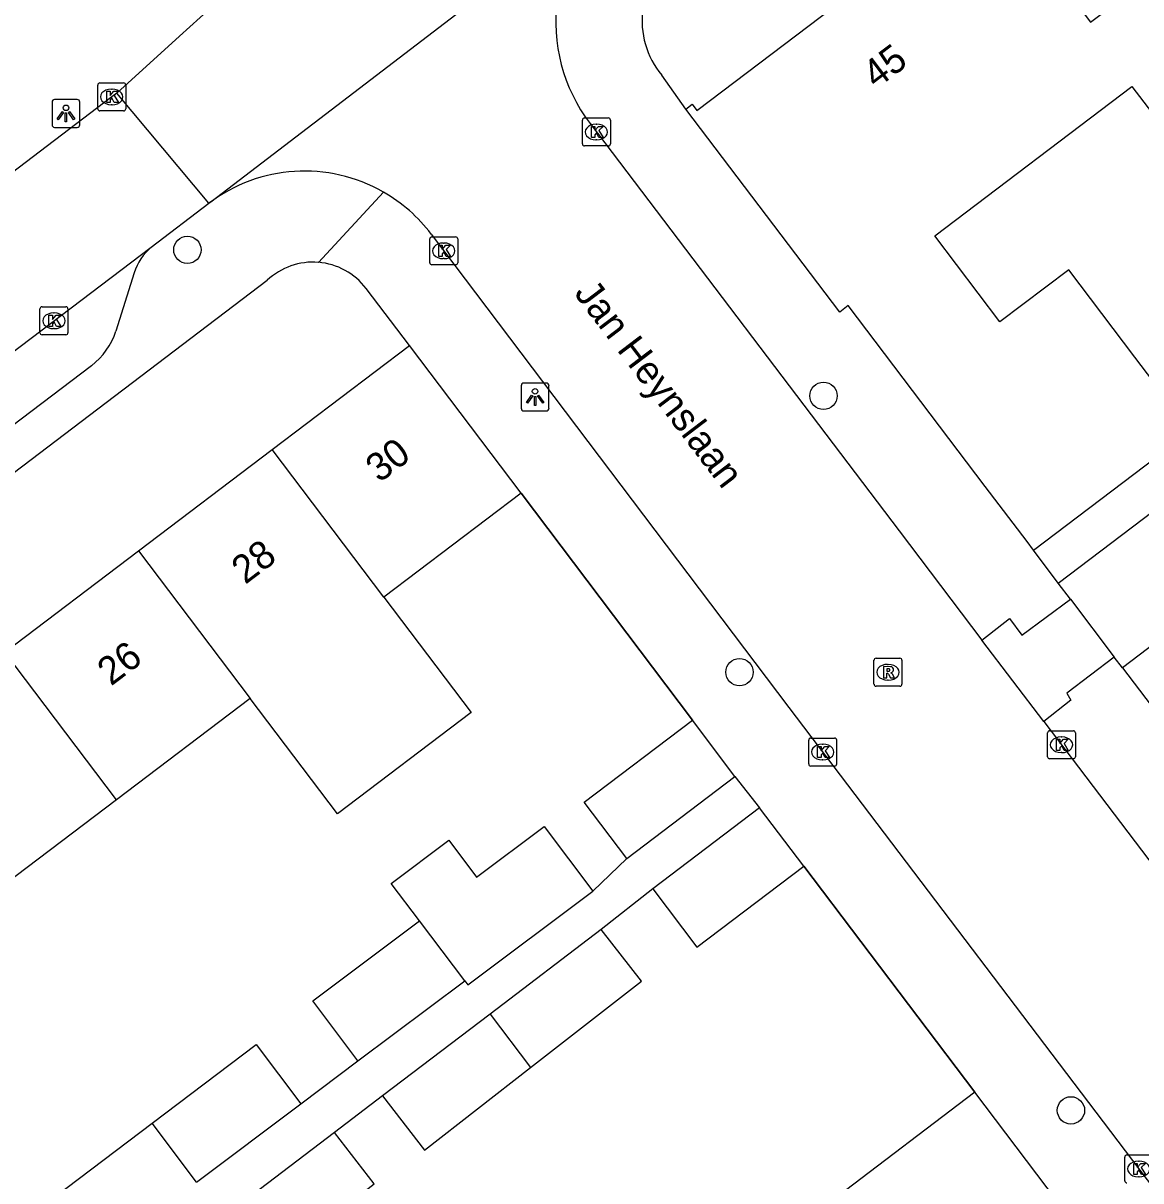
# Model space of a CAD drawing. Extents: x 160037 to 160839, y 385326 to 386441.
# Drawn here: x 160317.7 to 160357.7, y 385893.36 to 385934.78 of the extents above; entities that cross this region are included whole.
import ezdxf

# ---------------------------------------------------------------- set-up
doc = ezdxf.new("R2010")
doc.units = 0
for name, color, linetype in [('IMGEO_Boom', 7, 'Continuous'), ('IMGEO_Kolk', 7, 'Continuous'), ('IMGEO_Lichtpunt', 7, 'Continuous'), ('IMGEO_Muur', 7, 'Continuous'), ('IMGEO_Openbare_ruimte_label', 7, 'Continuous'), ('IMGEO_Pand', 7, 'Continuous'), ('IMGEO_Pand_nummerreeks', 7, 'Continuous'), ('IMGEO_Rijbaan_lokaal_open', 7, 'Continuous'), ('IMGEO_Rioolput', 7, 'Continuous'), ('IMGEO_Voetpad_open', 7, 'Continuous')]:
    doc.layers.add(name, color=color, linetype=linetype)

msp = doc.modelspace()

# ---------------------------------------------------------------- linework, layer by layer
at = {"layer": 'IMGEO_Boom'}
for centre in [(160323.578, 385926.671), (160346.343, 385921.446), (160343.34, 385911.56), (160355.2, 385895.887)]:
    msp.add_circle(centre, 0.489, dxfattribs=at)
at = {"layer": 'IMGEO_Kolk'}
for p, q in [((160320.446, 385932.639), (160321.298, 385932.639)), ((160320.371, 385931.713), (160320.371, 385932.565)), ((160320.859, 385932.419), (160320.884, 385932.419)), ((160321.372, 385932.565), (160321.372, 385931.713)), ((160320.882, 385931.859), (160320.857, 385931.859)), ((160321.298, 385931.639), (160320.446, 385931.639)), ((160337.791, 385931.385), (160338.643, 385931.385)), ((160337.716, 385930.459), (160337.716, 385931.311)), ((160338.204, 385931.165), (160338.229, 385931.165)), ((160338.717, 385931.311), (160338.717, 385930.459)), ((160338.227, 385930.605), (160338.202, 385930.605)), ((160338.643, 385930.385), (160337.791, 385930.385)), ((160332.253, 385926.207), (160332.253, 385927.059)), ((160332.328, 385927.133), (160333.18, 385927.133)), ((160332.741, 385926.913), (160332.766, 385926.913)), ((160333.254, 385927.059), (160333.254, 385926.207)), ((160333.18, 385926.133), (160332.328, 385926.133)), ((160332.764, 385926.353), (160332.739, 385926.353)), ((160318.304, 385923.704), (160318.304, 385924.556)), ((160318.379, 385924.63), (160319.231, 385924.63)), ((160318.792, 385924.41), (160318.817, 385924.41)), ((160319.305, 385924.556), (160319.305, 385923.704)), ((160319.231, 385923.63), (160318.379, 385923.63)), ((160318.815, 385923.85), (160318.79, 385923.85)), ((160354.435, 385909.463), (160355.287, 385909.463)), ((160345.814, 385908.278), (160345.814, 385909.13)), ((160345.889, 385909.204), (160346.741, 385909.204)), ((160346.815, 385909.13), (160346.815, 385908.278)), ((160354.36, 385908.537), (160354.36, 385909.389)), ((160354.848, 385909.243), (160354.873, 385909.243)), ((160355.361, 385909.389), (160355.361, 385908.537)), ((160346.302, 385908.984), (160346.327, 385908.984)), ((160354.871, 385908.683), (160354.846, 385908.683)), ((160346.741, 385908.204), (160345.889, 385908.204)), ((160346.325, 385908.424), (160346.3, 385908.424)), ((160355.287, 385908.463), (160354.435, 385908.463)), ((160357.126, 385893.365), (160357.126, 385894.217)), ((160357.201, 385894.291), (160358.053, 385894.291)), ((160357.614, 385894.071), (160357.639, 385894.071)), ((160357.637, 385893.511), (160357.612, 385893.511))]:
    msp.add_line(p, q, dxfattribs=at)
for points in [[(160320.446, 385932.639), (160321.298, 385932.639)], [(160320.371, 385931.713), (160320.371, 385932.565)], [(160320.692, 385932.339), (160320.815, 385932.339), (160320.815, 385932.188), (160320.945, 385932.339), (160321.109, 385932.339), (160320.963, 385932.188), (160321.116, 385931.939), (160320.964, 385931.939), (160320.879, 385932.103), (160320.815, 385932.036), (160320.815, 385931.939), (160320.692, 385931.939), (160320.692, 385932.339)], [(160321.372, 385932.565), (160321.372, 385931.713)], [(160321.298, 385931.639), (160320.446, 385931.639)], [(160337.791, 385931.385), (160338.643, 385931.385)], [(160337.716, 385930.459), (160337.716, 385931.311)], [(160338.037, 385931.085), (160338.16, 385931.085), (160338.16, 385930.934), (160338.29, 385931.085), (160338.454, 385931.085), (160338.308, 385930.934), (160338.461, 385930.685), (160338.309, 385930.685), (160338.224, 385930.849), (160338.16, 385930.782), (160338.16, 385930.685), (160338.037, 385930.685), (160338.037, 385931.085)], [(160338.717, 385931.311), (160338.717, 385930.459)], [(160338.643, 385930.385), (160337.791, 385930.385)], [(160332.253, 385926.207), (160332.253, 385927.059)], [(160332.328, 385927.133), (160333.18, 385927.133)], [(160332.574, 385926.833), (160332.697, 385926.833), (160332.697, 385926.682), (160332.827, 385926.833), (160332.991, 385926.833), (160332.845, 385926.682), (160332.998, 385926.433), (160332.846, 385926.433), (160332.761, 385926.597), (160332.697, 385926.53), (160332.697, 385926.433), (160332.574, 385926.433), (160332.574, 385926.833)], [(160333.254, 385927.059), (160333.254, 385926.207)], [(160333.18, 385926.133), (160332.328, 385926.133)], [(160318.304, 385923.704), (160318.304, 385924.556)], [(160318.379, 385924.63), (160319.231, 385924.63)], [(160319.305, 385924.556), (160319.305, 385923.704)], [(160318.625, 385924.33), (160318.748, 385924.33), (160318.748, 385924.179), (160318.878, 385924.33), (160319.042, 385924.33), (160318.896, 385924.179), (160319.049, 385923.93), (160318.897, 385923.93), (160318.812, 385924.094), (160318.748, 385924.027), (160318.748, 385923.93), (160318.625, 385923.93), (160318.625, 385924.33)], [(160319.231, 385923.63), (160318.379, 385923.63)], [(160354.435, 385909.463), (160355.287, 385909.463)], [(160345.814, 385908.278), (160345.814, 385909.13)], [(160345.889, 385909.204), (160346.741, 385909.204)], [(160346.815, 385909.13), (160346.815, 385908.278)], [(160354.36, 385908.537), (160354.36, 385909.389)], [(160354.681, 385909.163), (160354.804, 385909.163), (160354.804, 385909.012), (160354.934, 385909.163), (160355.098, 385909.163), (160354.952, 385909.012), (160355.105, 385908.763), (160354.953, 385908.763), (160354.868, 385908.927), (160354.804, 385908.86), (160354.804, 385908.763), (160354.681, 385908.763), (160354.681, 385909.163)], [(160355.361, 385909.389), (160355.361, 385908.537)], [(160346.135, 385908.904), (160346.258, 385908.904), (160346.258, 385908.753), (160346.388, 385908.904), (160346.552, 385908.904), (160346.406, 385908.753), (160346.559, 385908.504), (160346.407, 385908.504), (160346.322, 385908.668), (160346.258, 385908.601), (160346.258, 385908.504), (160346.135, 385908.504), (160346.135, 385908.904)], [(160346.741, 385908.204), (160345.889, 385908.204)], [(160355.287, 385908.463), (160354.435, 385908.463)], [(160357.126, 385893.365), (160357.126, 385894.217)], [(160357.201, 385894.291), (160358.053, 385894.291)], [(160357.447, 385893.991), (160357.57, 385893.991), (160357.57, 385893.84), (160357.7, 385893.991), (160357.864, 385893.991), (160357.718, 385893.84), (160357.871, 385893.591), (160357.719, 385893.591), (160357.634, 385893.755), (160357.57, 385893.688), (160357.57, 385893.591), (160357.447, 385893.591), (160357.447, 385893.991)]]:
    msp.add_lwpolyline(points, dxfattribs=at)
for centre, start, end in [((160320.448, 385932.563), 91.552, 178.448), ((160320.448, 385932.563), 91.552, 178.448), ((160321.296, 385932.563), 1.552, 88.448), ((160321.296, 385932.563), 1.552, 88.448), ((160320.448, 385931.715), 181.552, 268.448), ((160320.448, 385931.715), 181.552, 268.448), ((160321.296, 385931.715), 271.552, 358.448), ((160321.296, 385931.715), 271.552, 358.448), ((160337.793, 385931.309), 91.552, 178.448), ((160337.793, 385931.309), 91.552, 178.448), ((160338.641, 385931.309), 1.552, 88.448), ((160338.641, 385931.309), 1.552, 88.448), ((160337.793, 385930.461), 181.552, 268.448), ((160337.793, 385930.461), 181.552, 268.448), ((160338.641, 385930.461), 271.552, 358.448), ((160338.641, 385930.461), 271.552, 358.448), ((160332.33, 385927.057), 91.552, 178.448), ((160332.33, 385927.057), 91.552, 178.448), ((160333.178, 385927.057), 1.552, 88.448), ((160333.178, 385927.057), 1.552, 88.448), ((160332.33, 385926.209), 181.552, 268.448), ((160332.33, 385926.209), 181.552, 268.448), ((160333.178, 385926.209), 271.552, 358.448), ((160333.178, 385926.209), 271.552, 358.448), ((160318.381, 385924.554), 91.552, 178.448), ((160318.381, 385924.554), 91.552, 178.448), ((160319.229, 385924.554), 1.552, 88.448), ((160319.229, 385924.554), 1.552, 88.448), ((160318.381, 385923.706), 181.552, 268.448), ((160318.381, 385923.706), 181.552, 268.448), ((160319.229, 385923.706), 271.552, 358.448), ((160319.229, 385923.706), 271.552, 358.448), ((160354.437, 385909.387), 91.552, 178.448), ((160354.437, 385909.387), 91.552, 178.448), ((160355.285, 385909.387), 1.552, 88.448), ((160355.285, 385909.387), 1.552, 88.448), ((160345.891, 385909.128), 91.552, 178.448), ((160345.891, 385909.128), 91.552, 178.448), ((160346.739, 385909.128), 1.552, 88.448), ((160346.739, 385909.128), 1.552, 88.448), ((160345.891, 385908.28), 181.552, 268.448), ((160345.891, 385908.28), 181.552, 268.448), ((160346.739, 385908.28), 271.552, 358.448), ((160346.739, 385908.28), 271.552, 358.448), ((160354.437, 385908.539), 181.552, 268.448), ((160354.437, 385908.539), 181.552, 268.448), ((160355.285, 385908.539), 271.552, 358.448), ((160355.285, 385908.539), 271.552, 358.448), ((160357.203, 385894.215), 91.552, 178.448), ((160357.203, 385894.215), 91.552, 178.448), ((160357.203, 385893.367), 181.552, 268.448), ((160357.203, 385893.367), 181.552, 268.448)]:
    msp.add_arc(centre, 0.0765, start, end, dxfattribs=at)
for centre, major_axis, ratio, start_param, end_param in [((160320.858, 385932.139), (-0.387, 0.002), 0.722429, 4.712389, 7.853982), ((160320.883, 385932.139), (-0.39, 0.002), 0.717154, 1.570796, 4.712389), ((160338.203, 385930.885), (-0.387, 0.002), 0.722429, 4.712389, 7.853982), ((160338.228, 385930.885), (-0.39, 0.002), 0.717154, 1.570796, 4.712389), ((160332.74, 385926.633), (-0.387, 0.002), 0.722429, 4.712389, 7.853982), ((160332.765, 385926.633), (-0.39, 0.002), 0.717154, 1.570796, 4.712389), ((160318.791, 385924.13), (-0.387, 0.002), 0.722429, 4.712389, 7.853982), ((160318.816, 385924.13), (-0.39, 0.002), 0.717154, 1.570796, 4.712389), ((160354.847, 385908.963), (-0.387, 0.002), 0.722429, 4.712389, 7.853982), ((160354.872, 385908.963), (-0.39, 0.002), 0.717154, 1.570796, 4.712389), ((160346.301, 385908.704), (-0.387, 0.002), 0.722429, 4.712389, 7.853982), ((160346.326, 385908.704), (-0.39, 0.002), 0.717154, 1.570796, 4.712389), ((160357.613, 385893.791), (-0.387, 0.002), 0.722429, 4.712389, 7.853982), ((160357.638, 385893.791), (-0.39, 0.002), 0.717154, 1.570796, 4.712389)]:
    msp.add_ellipse(centre, major_axis=major_axis, ratio=ratio, start_param=start_param, end_param=end_param, dxfattribs=at)
at = {"layer": 'IMGEO_Lichtpunt'}
for p, q in [((160318.735, 385931.951), (160318.735, 385931.144)), ((160318.735, 385931.951), (160318.735, 385931.144)), ((160319.637, 385932.046), (160318.829, 385932.046)), ((160319.637, 385932.046), (160318.829, 385932.046)), ((160319.731, 385931.144), (160319.731, 385931.951)), ((160319.731, 385931.144), (160319.731, 385931.951)), ((160318.829, 385931.05), (160319.637, 385931.05)), ((160318.829, 385931.05), (160319.637, 385931.05)), ((160336.426, 385921.903), (160335.618, 385921.903)), ((160336.426, 385921.903), (160335.618, 385921.903)), ((160335.524, 385921.808), (160335.524, 385921.001)), ((160335.524, 385921.808), (160335.524, 385921.001)), ((160336.52, 385921.001), (160336.52, 385921.808)), ((160336.52, 385921.001), (160336.52, 385921.808)), ((160335.618, 385920.907), (160336.426, 385920.907)), ((160335.618, 385920.907), (160336.426, 385920.907))]:
    msp.add_line(p, q, dxfattribs=at)
for points in [[(160319.109, 385931.615), (160319.148, 385931.587), (160318.96, 385931.325), (160318.922, 385931.352), (160319.109, 385931.615)], [(160319.211, 385931.567), (160319.258, 385931.567), (160319.258, 385931.245), (160319.211, 385931.245), (160319.211, 385931.567)], [(160319.321, 385931.587), (160319.359, 385931.614), (160319.546, 385931.352), (160319.507, 385931.324), (160319.321, 385931.587)], [(160335.898, 385921.472), (160335.937, 385921.444), (160335.749, 385921.182), (160335.711, 385921.209), (160335.898, 385921.472)], [(160336.11, 385921.444), (160336.148, 385921.471), (160336.335, 385921.209), (160336.296, 385921.181), (160336.11, 385921.444)], [(160336, 385921.424), (160336.047, 385921.424), (160336.047, 385921.102), (160336, 385921.102), (160336, 385921.424)]]:
    msp.add_lwpolyline(points, dxfattribs=at)
for centre in [(160319.234, 385931.749), (160336.023, 385921.606)]:
    msp.add_circle(centre, 0.0994, dxfattribs=at)
for centre, start, end in [((160318.829, 385931.951), 90, 180), ((160318.829, 385931.951), 90, 180), ((160319.637, 385931.951), 0, 90), ((160319.637, 385931.951), 0, 90), ((160318.829, 385931.144), 180, 270), ((160318.829, 385931.144), 180, 270), ((160319.637, 385931.144), 270, 0), ((160319.637, 385931.144), 270, 360), ((160335.618, 385921.808), 90, 180), ((160335.618, 385921.808), 90, 180), ((160336.426, 385921.808), 0, 90), ((160336.426, 385921.808), 0, 90), ((160335.618, 385921.001), 180, 270), ((160335.618, 385921.001), 180, 270), ((160336.426, 385921.001), 270, 0), ((160336.426, 385921.001), 270, 360)]:
    msp.add_arc(centre, 0.0946, start, end, dxfattribs=at)
at = {"layer": 'IMGEO_Muur'}
for points in [[(160335.523, 385917.965), (160341.653, 385909.841)], [(160357.043, 385911.716), (160360.117, 385907.671)], [(160345.638, 385904.618), (160351.765, 385896.532)]]:
    msp.add_lwpolyline(points, dxfattribs=at)
at = {"layer": 'IMGEO_Pand'}
for points in [[(160341.418, 385931.706), (160341.644, 385931.877), (160341.812, 385931.655), (160352.005, 385939.382), (160351.798, 385939.655), (160352.068, 385939.859), (160355.898, 385934.808), (160358.206, 385936.557)], [(160353.863, 385915.922), (160357.848, 385918.943), (160359.492, 385920.189), (160357.485, 385922.835), (160355.118, 385925.956), (160352.659, 385924.092), (160350.326, 385927.17), (160357.379, 385932.516), (160359.684, 385929.503), (160362.141, 385931.365)], [(160353.863, 385915.922), (160353.627, 385916.233), (160352.135, 385918.201), (160347.23, 385924.673), (160346.925, 385924.441), (160341.418, 385931.706)], [(160326.609, 385919.521), (160331.526, 385923.244)], [(160335.523, 385917.965), (160331.526, 385923.244)], [(160321.827, 385915.9), (160326.609, 385919.521)], [(160330.606, 385914.242), (160326.609, 385919.521)], [(160354.746, 385914.745), (160359.668, 385918.476), (160361.965, 385915.447), (160357.043, 385911.716)], [(160335.523, 385917.965), (160330.606, 385914.242)], [(160317.045, 385912.28), (160321.827, 385915.9)], [(160321.827, 385915.9), (160325.824, 385910.621)], [(160355.179, 385914.174), (160354.746, 385914.745)], [(160330.606, 385914.242), (160333.73, 385910.117), (160328.946, 385906.496), (160325.824, 385910.621)], [(160355.179, 385914.174), (160356.752, 385912.099)], [(160321.042, 385907), (160317.045, 385912.28)], [(160357.043, 385911.716), (160356.752, 385912.099)], [(160325.824, 385910.621), (160321.042, 385907)], [(160339.302, 385904.9), (160337.781, 385906.91), (160341.653, 385909.841)], [(160343.174, 385907.832), (160341.653, 385909.841)], [(160339.302, 385904.9), (160343.174, 385907.832)], [(160321.042, 385907), (160316.26, 385903.38)], [(160344.055, 385906.708), (160340.234, 385903.815)], [(160345.638, 385904.618), (160344.055, 385906.708)], [(160331.888, 385902.669), (160330.876, 385904.007), (160332.933, 385905.55), (160333.926, 385904.225), (160336.35, 385906.042), (160338.085, 385903.728)], [(160340.234, 385903.815), (160341.817, 385901.725), (160345.638, 385904.618)], [(160333.511, 385900.525), (160333.621, 385900.379), (160338.085, 385903.728)], [(160329.682, 385897.653), (160328.069, 385899.805), (160331.888, 385902.669)], [(160333.511, 385900.525), (160331.888, 385902.669)], [(160338.393, 385902.36), (160334.413, 385899.333)], [(160335.863, 385897.417), (160339.835, 385900.507), (160338.393, 385902.36)], [(160329.682, 385897.653), (160333.511, 385900.525)], [(160334.413, 385899.333), (160330.557, 385896.401)], [(160334.413, 385899.333), (160335.863, 385897.417)], [(160322.315, 385895.423), (160326.039, 385898.243), (160327.643, 385896.124)], [(160330.557, 385896.401), (160332.066, 385894.462), (160335.863, 385897.417)], [(160351.765, 385896.532), (160346.831, 385892.796)], [(160355.831, 385891.162), (160351.765, 385896.532)], [(160323.907, 385893.322), (160327.643, 385896.124)], [(160319.975, 385890.373), (160318.397, 385892.456), (160322.315, 385895.423)], [(160323.907, 385893.322), (160322.315, 385895.423)], [(160328.841, 385895.097), (160324.843, 385892.056)], [(160326.279, 385890.159), (160330.268, 385893.263), (160328.841, 385895.097)]]:
    msp.add_lwpolyline(points, dxfattribs=at)
at = {"layer": 'IMGEO_Rijbaan_lokaal_open'}
for points in [[(160359.957, 385963.714), (160354.853, 385959.852), (160335.37, 385945.037), (160332.879, 385943.015), (160325.513, 385936.326), (160323.295, 385934.312), (160321.054, 385932.279)], [(160324.349, 385928.333), (160324.413, 385928.386), (160339.117, 385939.628)], [(160321.054, 385932.279), (160320.872, 385932.139), (160309.303, 385923.348), (160309.139, 385923.215)], [(160324.349, 385928.333), (160321.054, 385932.279)], [(160337.988, 385931.186), (160349.048, 385916.619), (160352.016, 385912.709)], [(160322.288, 385926.767), (160324.349, 385928.333)], [(160332.303, 385927.233), (160345.107, 385910.299), (160358.716, 385892.358)], [(160259.707, 385879.286), (160260.226, 385879.69), (160291.178, 385903.192), (160322.288, 385926.767)], [(160354.228, 385909.797), (160352.016, 385912.709)], [(160354.228, 385909.797), (160362.982, 385898.266), (160380.955, 385874.652), (160383.666, 385871.067)]]:
    msp.add_lwpolyline(points, dxfattribs=at)
for centre, radius, start, end in [((160342.804, 385934.84), 6.045, 172.3937, 217.1871), ((160327.777, 385923.813), 5.673, 60.2332, 127.1708), ((160327.78, 385923.815), 5.669, 37.0813, 60.2534)]:
    msp.add_arc(centre, radius, start, end, dxfattribs=at)
at = {"layer": 'IMGEO_Rioolput'}
for p, q in [((160348.151, 385911.134), (160348.151, 385911.986)), ((160348.226, 385912.06), (160349.078, 385912.06)), ((160349.152, 385911.986), (160349.152, 385911.134)), ((160348.639, 385911.84), (160348.664, 385911.84)), ((160348.662, 385911.28), (160348.637, 385911.28)), ((160349.078, 385911.06), (160348.226, 385911.06))]:
    msp.add_line(p, q, dxfattribs=at)
for points in [[(160348.151, 385911.134), (160348.151, 385911.986)], [(160348.226, 385912.06), (160349.078, 385912.06)], [(160349.152, 385911.986), (160349.152, 385911.134)], [(160348.74, 385911.758), (160348.488, 385911.76), (160348.488, 385911.36)], [(160348.488, 385911.36), (160348.612, 385911.36), (160348.612, 385911.522), (160348.623, 385911.522)], [(160348.666, 385911.679), (160348.612, 385911.679), (160348.612, 385911.598)], [(160348.612, 385911.598), (160348.664, 385911.598)], [(160348.67, 385911.493), (160348.741, 385911.36), (160348.881, 385911.36), (160348.816, 385911.486)], [(160349.078, 385911.06), (160348.226, 385911.06)]]:
    msp.add_lwpolyline(points, dxfattribs=at)
for centre, radius, start, end in [((160348.228, 385911.984), 0.0765, 91.552, 178.448), ((160348.228, 385911.984), 0.0765, 91.552, 178.448), ((160349.076, 385911.984), 0.0765, 1.552, 88.448), ((160349.076, 385911.984), 0.0765, 1.552, 88.448), ((160348.622, 385911.469), 0.0533, 26.0293, 88.6989), ((160348.648, 385911.787), 0.19, 274.7715, 282.9687), ((160348.672, 385911.583), 0.0964, 77.0061, 93.1865), ((160348.686, 385911.64), 0.0378, 276.6634, 79.6772), ((160348.739, 385911.648), 0.109, 350.3612, 89.416), ((160348.737, 385911.648), 0.112, 277.5842, 350.9817), ((160348.721, 385911.433), 0.108, 29.5134, 73.7905), ((160348.228, 385911.136), 0.0765, 181.552, 268.448), ((160348.228, 385911.136), 0.0765, 181.552, 268.448), ((160349.076, 385911.136), 0.0765, 271.552, 358.448), ((160349.076, 385911.136), 0.0765, 271.552, 358.448)]:
    msp.add_arc(centre, radius, start, end, dxfattribs=at)
for centre, major_axis, ratio, start_param, end_param in [((160348.638, 385911.56), (-0.387, 0.002), 0.722429, 4.712389, 7.853982), ((160348.663, 385911.56), (-0.39, 0.002), 0.717154, 1.570796, 4.712389)]:
    msp.add_ellipse(centre, major_axis=major_axis, ratio=ratio, start_param=start_param, end_param=end_param, dxfattribs=at)
at = {"layer": 'IMGEO_Voetpad_open'}
for points in [[(160341.418, 385931.706), (160340.554, 385932.919)], [(160328.269, 385926.221), (160330.593, 385928.737)], [(160321.678, 385925.846), (160321.019, 385923.762)], [(160256.578, 385872.537), (160326.435, 385925.58)], [(160331.526, 385923.244), (160329.973, 385925.286)], [(160320.145, 385922.524), (160292.441, 385901.527), (160267.148, 385882.321), (160263.491, 385879.768)], [(160341.653, 385909.841), (160335.523, 385917.965)], [(160354.746, 385914.745), (160353.863, 385915.922)], [(160352.016, 385912.709), (160353.003, 385913.479), (160353.443, 385912.882), (160355.179, 385914.174)], [(160356.752, 385912.099), (160355.051, 385910.814), (160355.197, 385910.555), (160354.228, 385909.797)], [(160357.043, 385911.716), (160360.117, 385907.671)], [(160343.174, 385907.832), (160344.055, 385906.708)], [(160338.085, 385903.728), (160339.302, 385904.9)], [(160351.765, 385896.532), (160345.638, 385904.618)], [(160340.234, 385903.815), (160338.393, 385902.36)], [(160327.643, 385896.124), (160329.682, 385897.653)], [(160330.557, 385896.401), (160328.841, 385895.097)]]:
    msp.add_lwpolyline(points, dxfattribs=at)
for centre, radius, start, end in [((160342.894, 385934.866), 3.044, 125.4568, 219.7678), ((160323.576, 385925.251), 1.989, 130.3636, 162.6015), ((160328.074, 385923.836), 2.393, 85.3138, 133.2162), ((160328.072, 385923.842), 2.388, 37.2264, 85.2657), ((160318.637, 385924.516), 2.499, 307.1281, 342.4294)]:
    msp.add_arc(centre, radius, start, end, dxfattribs=at)

# ---------------------------------------------------------------- texts
at = {"layer": 'IMGEO_Openbare_ruimte_label'}
msp.add_text('Jan Heynslaan', height=1, rotation=307.2823, dxfattribs=at).set_placement((160337.394, 385925.106))
at = {"layer": 'IMGEO_Pand_nummerreeks'}
for s, rotation, p in [('45', 37.1646, (160348.231, 385932.405)), ('30', 37.1309, (160330.45, 385918.315)), ('28', 37.1334, (160325.65, 385914.68)), ('26', 37.1309, (160320.847, 385911.045))]:
    msp.add_text(s, height=1, rotation=rotation, dxfattribs=at).set_placement(p)

doc.saveas('drawing.dxf')
